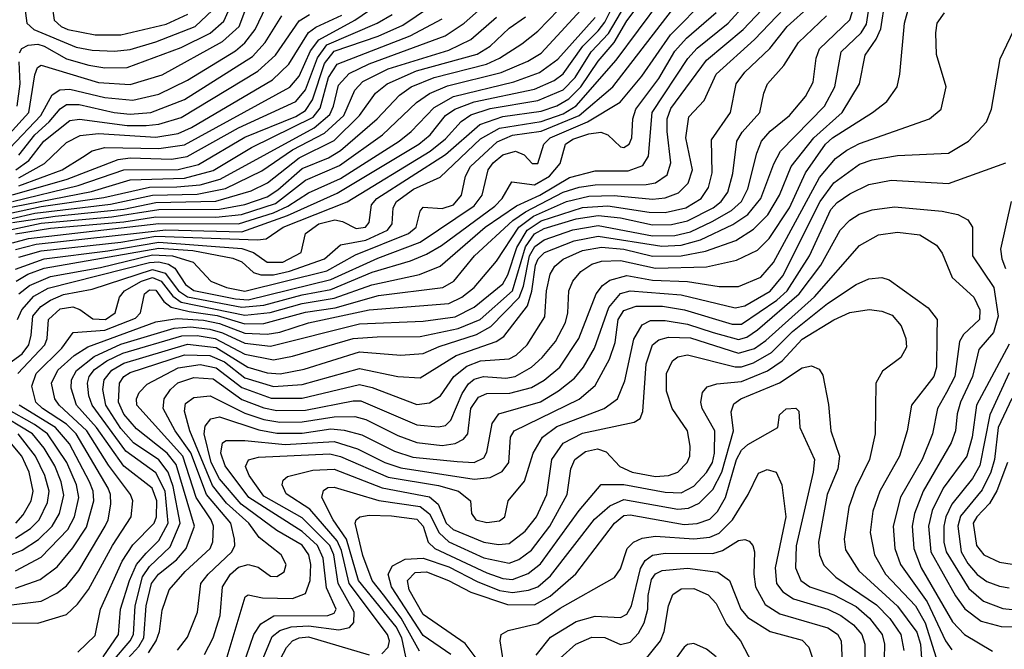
# Model space of a CAD drawing. Extents: x 997026 to 1115308, y 536381 to 619039.
# Tile 346 of 484: x 1029578 to 1032670, y 603359 to 605336. Entities that reach past the tile are written whole.
import ezdxf

# ---------------------------------------------------------------- set-up
doc = ezdxf.new("R2010")
doc.units = 0

msp = doc.modelspace()

# ---------------------------------------------------------------- linework, layer by layer
at = {"layer": '0CON20XD'}
for points in [[(1029570.6, 604395), (1029584.9, 604425), (1029622.5, 604467.5), (1029667.4, 604492.6), (1029985, 604573.8), (1030015, 604575.9), (1030045, 604568.2), (1030065.3, 604555.3), (1030098.3, 604505), (1030125, 604485.8), (1030255, 604459.2), (1030295, 604456.7), (1030555, 604519.9), (1030702.3, 604587.7), (1030835, 604637.7), (1031005, 604751.6), (1031030.3, 604785), (1031049.2, 604865), (1031065, 604886.9), (1031095, 604911.6), (1031135, 604923.7), (1031161.7, 604911.7), (1031187.1, 604885), (1031205, 604884.7), (1031223.4, 604945), (1031243.8, 604965), (1031361.1, 605015), (1031463.1, 605076.9), (1031531.2, 605158.8), (1031621.2, 605288.8), (1031849.8, 605520.2)], [(1029572.1, 604225), (1029656.6, 604315), (1029663.9, 604335), (1029668.6, 604395), (1029705, 604428.2), (1029745, 604433.9), (1029766.3, 604426.3), (1029807, 604397), (1029847.5, 604395), (1029878, 604415), (1029890.7, 604465), (1029906.5, 604485), (1029960.7, 604515), (1029995, 604526.2), (1030021.8, 604515), (1030058.2, 604468.2), (1030085, 604449.3), (1030285, 604408.2), (1030363.9, 604416.1), (1030465, 604444.4), (1030565, 604461.3), (1030683.7, 604503.7), (1030833.8, 604536.2), (1030898, 604562), (1031040, 604685), (1031138.3, 604751.7), (1031211.2, 604785), (1031305, 604840.4), (1031385, 604861.3), (1031488.4, 604861.6), (1031535, 604877.9), (1031552.7, 604907.3), (1031564.3, 605045), (1031676.1, 605213.9), (1031705, 605247), (1031802.4, 605325), (1031962.5, 605502.5)], [(1029894.3, 603305), (1029952.1, 603367.9), (1029967.8, 603395), (1029974.9, 603494.9), (1029991.5, 603565), (1030013.7, 603595), (1030069.9, 603640.1), (1030101, 603675), (1030127.1, 603745), (1030069.4, 603939.4), (1030041.2, 603975), (1029945, 604051.6), (1029905, 604097.1), (1029887.7, 604135), (1029890.8, 604195), (1029904.8, 604215), (1029925, 604228.5), (1030095, 604283.7), (1030175, 604281.5), (1030221.1, 604261.1), (1030285, 604211.4), (1030375, 604184.1), (1030465, 604190.5), (1030645, 604240.8), (1030765, 604215.5), (1030835, 604211.2), (1030948.7, 604281.3), (1031074.5, 604325.5), (1031098.6, 604341.4), (1031173, 604437), (1031186.2, 604483.8), (1031198.1, 604565), (1031206.1, 604585), (1031226, 604605), (1031318.8, 604641.2), (1031395, 604656.5), (1031594.6, 604624.6), (1031655, 604628.4), (1031715.6, 604644.4), (1031817.4, 604692.6), (1031865, 604724.3), (1031905.4, 604775), (1031946, 604884), (1031966.9, 604923.1), (1032105.2, 605065), (1032138, 605125), (1032157.8, 605235), (1032220.8, 605295), (1032237.5, 605322.5), (1032265, 605508)], [(1029982, 603348), (1030006.8, 603385), (1030016.7, 603415), (1030025, 603482), (1030046.8, 603545), (1030097.4, 603602.6), (1030176, 603675), (1030184.2, 603695.8), (1030186.9, 603745), (1030179.6, 603765), (1030131.5, 603835), (1030090.5, 603965), (1029945.7, 604125), (1029944.8, 604145), (1029952.5, 604165), (1029978.1, 604191.9), (1030075, 604242.7), (1030145, 604252.8), (1030195, 604243.1), (1030275, 604180.6), (1030367.3, 604147.3), (1030465, 604147.6), (1030645, 604189.9), (1030685, 604181.4), (1030825, 604127.9), (1030865, 604132.6), (1030899.1, 604155), (1030941.6, 604215), (1030981.8, 604248.2), (1031025, 604264.4), (1031115, 604270.9), (1031137.1, 604282.9), (1031171.6, 604315), (1031226.8, 604403.2), (1031232.3, 604485), (1031243.4, 604536.6), (1031258.3, 604561.7), (1031285, 604584.5), (1031345, 604610.9), (1031405, 604621.3), (1031475.5, 604615), (1031565, 604593), (1031655.6, 604594.4), (1031731.2, 604608.8), (1031826.9, 604643.1), (1031882.1, 604677.9), (1031926.9, 604723.1), (1031963.8, 604785), (1032000.9, 604875), (1032071.5, 604965), (1032161, 605045), (1032215.7, 605135), (1032232.9, 605225), (1032267.6, 605275), (1032282, 605308), (1032309.4, 605485)], [(1029416.8, 603443.2), (1029635, 603440.8), (1029725, 603467.6), (1029759.6, 603500.4), (1029794, 603546), (1029869.3, 603685), (1029927.4, 603775), (1029932.6, 603825), (1029926.1, 603845), (1029856.5, 603936.5), (1029788.1, 604045), (1029701.7, 604125), (1029687.8, 604145), (1029677.3, 604195), (1029697.6, 604235), (1029748.6, 604281.4), (1029791.5, 604308.5), (1030005, 604387.7), (1030072.3, 604397.7), (1030155, 604392.3), (1030205, 604382.3), (1030285, 604351.2), (1030355, 604348.2), (1030395, 604355.1), (1030485, 604384.5), (1030674.9, 604424.9), (1030925, 604444.4), (1030966.7, 604465), (1031004.9, 604495.1), (1031075, 604577.8), (1031145.6, 604684.4), (1031191.2, 604718.8), (1031295, 604765.1), (1031365, 604781.8), (1031445, 604784), (1031565, 604772.4), (1031605, 604776.5), (1031647.2, 604792.8), (1031677.4, 604822.6), (1031690.5, 604865), (1031669.5, 604965), (1031679.2, 605030.8), (1031727.1, 605082.9), (1031765, 605165.2), (1031885.6, 605274.4), (1032047.5, 605445)], [(1029535.7, 603495.7), (1029645, 603510.3), (1029694.9, 603535.1), (1029725, 603558), (1029763.4, 603606.6), (1029846.1, 603745), (1029855.5, 603765), (1029864.2, 603815), (1029863.4, 603845), (1029855.1, 603865), (1029755.3, 604035), (1029725, 604065.9), (1029649.5, 604115), (1029628.9, 604135), (1029615.5, 604185), (1029629.1, 604225), (1029710.6, 604305), (1029746.2, 604353.8), (1029845, 604360.9), (1029941.7, 604398.3), (1029957.4, 604415), (1029970, 604475), (1029985, 604487.8), (1030005, 604486.2), (1030030.7, 604450.7), (1030053.3, 604433.3), (1030110.3, 604419.7), (1030197.6, 604407.6), (1030285, 604381), (1030345, 604382.5), (1030475, 604417.3), (1030568.3, 604431.7), (1030705, 604470.1), (1030906.5, 604495), (1030941.3, 604515), (1031005.9, 604595), (1031126.9, 604705), (1031166.8, 604733.2), (1031285, 604794.4), (1031335, 604810.6), (1031385, 604817.9), (1031545, 604818.7), (1031575, 604823.8), (1031611.5, 604848.5), (1031623, 604887), (1031610.7, 604985), (1031611.2, 605025), (1031622.8, 605057.2), (1031735, 605208.9), (1031849.4, 605305), (1031988.2, 605451.8)], [(1029565, 604614.3), (1029629.3, 604630.7), (1029944.2, 604665.8), (1030036.4, 604676.4), (1030275, 604669.7), (1030419, 604721), (1030575, 604791.2), (1030831.5, 604945), (1030866.4, 604975), (1030915.5, 605035), (1030944.3, 605055), (1031005, 605078.5), (1031195, 605118.2), (1031256.5, 605145), (1031285, 605166.3), (1031346.6, 605253.4), (1031395, 605301), (1031415, 605328.5), (1031485, 605467.9)], [(1029565, 604552.4), (1029654.4, 604585.6), (1029855, 604610.3), (1030015, 604637.9), (1030275, 604617.6), (1030312.5, 604605), (1030355, 604574.7), (1030404.4, 604574.4), (1030461.8, 604605), (1030475.2, 604665), (1030516.8, 604695), (1030567.1, 604707.1), (1030592, 604702), (1030635, 604680.2), (1030663.8, 604685), (1030675, 604699.2), (1030683, 604755), (1030699, 604775), (1030915, 604912.7), (1031022.7, 605007.3), (1031095, 605032.5), (1031215, 605049.1), (1031265, 605065.8), (1031302.5, 605087.5), (1031340.1, 605125), (1031395, 605206.1), (1031444.9, 605265.1), (1031485, 605332.5), (1031546.4, 605415)], [(1029575, 604590.7), (1029645, 604610), (1029895, 604637.7), (1030005, 604656), (1030325, 604644.4), (1030352.3, 604647.7), (1030405.2, 604685), (1030606.2, 604763.8), (1030866.4, 604923.6), (1030915, 604961.7), (1030964, 605016), (1030995, 605037.2), (1031055, 605057.3), (1031205, 605082.6), (1031285, 605116.2), (1031322.6, 605155), (1031373, 605235), (1031426.6, 605293.4), (1031505, 605426.8)], [(1029577.4, 605232.6), (1029584.5, 605245.5), (1029604.1, 605255.9), (1029635, 605258.9), (1029655, 605253.4), (1029725, 605213.5), (1029795, 605193), (1029845, 605184.6), (1029915, 605186.5), (1030085, 605248.5), (1030176, 605294), (1030218.5, 605331.5), (1030262.1, 605427.9)], [(1029866.9, 604716.9), (1030015, 604740.3), (1030205, 604741.3), (1030284.4, 604755.6), (1030355, 604780.3), (1030388.3, 604801.7), (1030465, 604869.2), (1030547.7, 604902.3), (1030584.8, 604925.2), (1030700, 605025), (1030770.9, 605099.1), (1030807, 605125), (1030879.1, 605155), (1031043.7, 605196.3), (1031085, 605215.4), (1031155, 605260.6), (1031205, 605300.6), (1031334.7, 605435.3)], [(1029465, 604710.3), (1029645, 604749.4), (1029842.4, 604777.6), (1029985, 604810), (1030071.3, 604811.3), (1030145, 604817.8), (1030207.4, 604835), (1030503.1, 604996.9), (1030551.5, 605038.5), (1030563.8, 605065), (1030579.1, 605130.9), (1030612.6, 605167.4), (1030675, 605197.8), (1030914, 605286), (1030973.9, 605325), (1031045, 605388.2)], [(1029545, 604977.1), (1029606.8, 605045), (1029625, 605163.3), (1029633.9, 605186.1), (1029645, 605193.8), (1029825, 605138.5), (1029925, 605133), (1030025, 605163.3), (1030215, 605267.5), (1030267.3, 605315), (1030297, 605395)], [(1029565, 604663.2), (1029675, 604681.7), (1029905, 604701.1), (1030005, 604717.5), (1030194.2, 604715.8), (1030274.4, 604724.4), (1030380.7, 604759.3), (1030475, 604832.2), (1030582.2, 604877.8), (1030716.8, 604975), (1030823.8, 605076.2), (1030865.1, 605104.9), (1030921, 605129), (1031089.4, 605170.6), (1031173.7, 605206.3), (1031215, 605230.8), (1031365, 605393.2)], [(1029566.9, 604515), (1029603.1, 604536.9), (1029655, 604556), (1030015, 604619.1), (1030121.4, 604611.4), (1030247.2, 604587.2), (1030275, 604575.5), (1030312, 604542), (1030335.3, 604535.3), (1030375, 604535.2), (1030425, 604546.2), (1030534.7, 604585), (1030585, 604629.5), (1030665, 604643.9), (1030733, 604675), (1030747.8, 604695), (1030750.4, 604745), (1030760.7, 604765), (1030815, 604804.4), (1030898.4, 604841.6), (1031025, 604962.1), (1031084.4, 604995.6), (1031215, 605016.8), (1031285, 605040.4), (1031325, 605065.3), (1031450.7, 605209.3), (1031591, 605398.9)], [(1029575, 604814.5), (1029711.2, 604865), (1029775.1, 604904.9), (1029805.3, 604924.7), (1029844.7, 604935.3), (1030015, 604931.6), (1030095, 604943.1), (1030425.8, 605124.2), (1030455, 605159.4), (1030491.1, 605238.9), (1030516.9, 605273.1), (1030630.7, 605335), (1030719.3, 605395)], [(1029590.5, 605395), (1029599.8, 605325), (1029622.5, 605305), (1029755, 605250), (1029805, 605240.1), (1029875, 605237.2), (1029925, 605242.6), (1030005, 605266.5), (1030129.1, 605315), (1030183.4, 605366.6)], [(1029678.6, 605385), (1029685.9, 605335), (1029707.6, 605315), (1029729.2, 605305), (1029815, 605289.1), (1029895, 605288.7), (1030037.5, 605322.5), (1030106.2, 605353.8)], [(1029760.5, 603349.5), (1029815, 603401.5), (1029831.5, 603485), (1029899.9, 603635), (1029933.2, 603686.8), (1030000.6, 603755), (1030006.9, 603775), (1030008.1, 603825), (1029994.2, 603865), (1029905, 603934.3), (1029819.1, 604055), (1029756.4, 604125), (1029739, 604179), (1029740.5, 604205), (1029755.7, 604234.3), (1029811.2, 604278.8), (1029895, 604317.2), (1030062.4, 604367.6), (1030115, 604371.2), (1030175, 604364.6), (1030215, 604353), (1030285, 604320.3), (1030365, 604310.8), (1030645, 604380.9), (1030845, 604389.1), (1030945, 604403.2), (1031005, 604433.2), (1031095, 604506.7), (1031110.9, 604535), (1031139.1, 604620.9), (1031171.1, 604675), (1031215, 604704.2), (1031345, 604746.3), (1031425, 604751.1), (1031555, 604732), (1031605, 604731.1), (1031670, 604745), (1031718.4, 604775), (1031740.7, 604809.3), (1031752.9, 604855), (1031750.6, 604959.4), (1031810, 605045), (1031827.4, 605135), (1031855, 605171.9), (1031933.7, 605246.3), (1031987.7, 605315), (1032060.3, 605379.7)], [(1029869.2, 603320.8), (1029924.5, 603385), (1029934.7, 603405), (1029940.2, 603495), (1029963.8, 603586.2), (1029985, 603618.2), (1030049.9, 603680.1), (1030081.4, 603755), (1030059.5, 603869.5), (1030044.5, 603915), (1030015, 603953.9), (1029935, 604007.6), (1029895, 604052.3), (1029848.6, 604125), (1029838.9, 604175), (1029843.3, 604205), (1029866.9, 604235), (1029905, 604257.9), (1030105, 604317), (1030195, 604306.4), (1030294.4, 604244.4), (1030355, 604226.7), (1030395.9, 604224.1), (1030471.2, 604238.8), (1030645, 604292.9), (1030775, 604282.5), (1030845, 604287.8), (1030895, 604310), (1031012.3, 604347.7), (1031057.1, 604372.9), (1031146.6, 604463.4), (1031160.4, 604499.6), (1031179.2, 604595), (1031196.1, 604623.9), (1031225, 604644.9), (1031315, 604676.3), (1031395, 604690.2), (1031565, 604657.6), (1031635, 604658.6), (1031685, 604669.8), (1031752.2, 604702.2), (1031813.1, 604736.9), (1031845, 604765.2), (1031864.3, 604805), (1031892.5, 604917.5), (1031907.6, 604955), (1031935, 604985.6), (1031995.7, 605035), (1032045.2, 605095), (1032069.6, 605140.4), (1032078.7, 605215), (1032089.8, 605245), (1032184.6, 605335.4), (1032204, 605395)], [(1029505, 604229.4), (1029585, 604286.4), (1029606.9, 604315), (1029613.3, 604345), (1029619.3, 604405), (1029643.7, 604435), (1029674.4, 604455), (1029715, 604472.8), (1029805, 604489.6), (1029995, 604552.1), (1030035, 604539.6), (1030076.5, 604485), (1030105, 604465.7), (1030275, 604433.1), (1030345, 604439.7), (1030465, 604472.3), (1030555, 604489), (1030685, 604543.3), (1030805, 604578.5), (1030855, 604599.3), (1030902.5, 604627.5), (1031069.7, 604750.3), (1031092.8, 604775), (1031123.4, 604826.6), (1031195, 604817.3), (1031241.8, 604845), (1031275.2, 604885), (1031291.7, 604945), (1031315, 604960.8), (1031365, 604977.8), (1031402.9, 604982.9), (1031425, 604974.8), (1031465, 604936.9), (1031475, 604934.7), (1031491.6, 604945), (1031500.5, 604965), (1031503.3, 605025), (1031513.1, 605055), (1031585, 605151.5), (1031635, 605237), (1031671.9, 605278.1), (1031765, 605359.3)], [(1029547, 604933), (1029644, 605035), (1029680.1, 605099.9), (1029704, 605116), (1029735, 605118.4), (1029845, 605091.8), (1029933.4, 605083.4), (1030015, 605102.2), (1030105, 605146), (1030255, 605238.9), (1030285, 605263.2), (1030317.6, 605305), (1030352, 605378)], [(1029555, 604765.7), (1029761.4, 604815), (1029905, 604864.9), (1030075, 604866.2), (1030139, 604881), (1030285, 604967.1), (1030445, 605032.6), (1030475, 605051.1), (1030497.6, 605085), (1030535, 605199), (1030565, 605237.4), (1030703.2, 605285), (1030781, 605319), (1030864.9, 605375.1)], [(1029555, 604786), (1029726.9, 604835), (1029887.3, 604897.3), (1029925, 604902.1), (1030055, 604898.2), (1030103.7, 604906.3), (1030265, 604996.7), (1030445, 605078.9), (1030475, 605116.3), (1030513.2, 605216.8), (1030542.8, 605257.2), (1030700.7, 605325), (1030747.7, 605352.3)], [(1029566.1, 604865), (1029606.2, 604893.8), (1029653.4, 604955), (1029735, 605020.1), (1029765.9, 605024.1), (1029915, 605003.5), (1029975, 605003.8), (1030015, 605008.2), (1030085, 605029.3), (1030325.9, 605174.1), (1030381.6, 605225), (1030455, 605332.9), (1030487.8, 605352.2)], [(1029574.6, 604475), (1029608.2, 604501.8), (1029675, 604529.2), (1029831.7, 604558.3), (1029995, 604597.5), (1030057.9, 604595), (1030122.8, 604575), (1030178.5, 604515), (1030227.5, 604495), (1030285, 604483.9), (1030542.1, 604547.9), (1030632.3, 604597.7), (1030799.1, 604665), (1030822.4, 604685), (1030835.3, 604734.7), (1030845, 604747.1), (1030905, 604743.6), (1030940.2, 604755), (1030965.8, 604785), (1030977.7, 604845), (1030993.6, 604875), (1031077, 604953), (1031125, 604973.3), (1031215, 604986), (1031334.6, 605035), (1031440.3, 605125), (1031625, 605364.1)], [(1029575, 604839.9), (1029655.7, 604885), (1029725, 604951), (1029767.6, 604972.4), (1029825, 604978.9), (1030005, 604967.2), (1030075, 604978.8), (1030117.7, 604997.7), (1030372.2, 605147.8), (1030423.2, 605196.8), (1030485, 605295.8), (1030507.6, 605312.4), (1030589.6, 605350.4)], [(1029575, 604911.2), (1029625.3, 604975), (1029670.6, 605015), (1029705, 605056.3), (1029725, 605069.4), (1029765, 605069.6), (1029874.5, 605045), (1029925, 605039), (1029989.4, 605045), (1030095, 605085.4), (1030309, 605221), (1030348.9, 605265), (1030401.4, 605348.6)], [(1029839.6, 603335), (1029887.7, 603405), (1029894.3, 603485), (1029922.3, 603575), (1029944.8, 603625.2), (1029975, 603661.1), (1030015, 603700.7), (1030043.9, 603755), (1030034.6, 603855), (1030005, 603913), (1029910.7, 603980.7), (1029804.9, 604125), (1029794.4, 604155), (1029790.3, 604195), (1029796.4, 604215), (1029812.9, 604237.1), (1029851.7, 604265), (1029901.6, 604288.4), (1030086.7, 604343.3), (1030135, 604344.3), (1030191.8, 604335), (1030285, 604285.8), (1030375, 604268.1), (1030435, 604278.9), (1030625.1, 604334.9), (1030700.6, 604340.6), (1030835, 604341.5), (1030955, 604366.4), (1031023.4, 604395), (1031125, 604484.6), (1031166.8, 604623.2), (1031195, 604663.2), (1031225, 604680.3), (1031325, 604711.2), (1031395, 604720.8), (1031465, 604713.6), (1031565, 604691.6), (1031625, 604693), (1031675, 604704.7), (1031755.9, 604745), (1031781.3, 604765), (1031801.6, 604795), (1031817.2, 604852.8), (1031829.6, 604955), (1031847, 604983), (1031902.3, 605045), (1031915.3, 605105), (1031926.1, 605135), (1031977.9, 605192.1), (1032024, 605265), (1032111.3, 605348.7)], [(1030073.7, 603356.3), (1030105, 603396.9), (1030136.4, 603475), (1030146.4, 603565), (1030169.2, 603595), (1030243.7, 603665), (1030253.4, 603685), (1030252.8, 603705), (1030241.2, 603755), (1030164.9, 603844.9), (1030115.7, 603975.7), (1030066.5, 604045), (1030028, 604115), (1030031.2, 604145), (1030051.9, 604175), (1030074.7, 604195.3), (1030125, 604212.4), (1030185, 604208), (1030275, 604143.4), (1030345, 604116.7), (1030385, 604108.3), (1030475, 604109.5), (1030625, 604139), (1030648.8, 604138.8), (1030825, 604063.3), (1030893.1, 604056.9), (1030915, 604061.8), (1030931.4, 604078.6), (1030967.7, 604162.2), (1030987.2, 604192.8), (1031005, 604206.9), (1031034.4, 604215.6), (1031105, 604210), (1031133.8, 604215), (1031185, 604244.5), (1031219, 604275), (1031260, 604325), (1031291.8, 604385), (1031299.5, 604415), (1031302.8, 604485), (1031314.8, 604515), (1031339.7, 604545), (1031375, 604568.4), (1031405, 604577.6), (1031465, 604579.6), (1031575, 604555.5), (1031735, 604560.4), (1031829.1, 604580.9), (1031895, 604612.8), (1031931.4, 604648.6), (1031995.4, 604745), (1032045.4, 604855), (1032109, 604945), (1032130, 604965), (1032256.4, 605045), (1032301.1, 605078.9), (1032333.3, 605125), (1032342.4, 605165), (1032356.9, 605325), (1032371.7, 605378.3)], [(1030157.9, 603342.1), (1030184.9, 603395.1), (1030207.1, 603465), (1030214.5, 603555), (1030240.2, 603595), (1030265, 603616.2), (1030295.2, 603625.2), (1030326.5, 603616.5), (1030365, 603588.7), (1030385, 603586.9), (1030408.1, 603601.9), (1030414.5, 603625), (1030398.8, 603655), (1030330, 603710), (1030296.9, 603755), (1030227.2, 603817.2), (1030183.4, 603873.4), (1030112.2, 604045), (1030095, 604106.2), (1030099, 604131), (1030125, 604150), (1030175.6, 604154.4), (1030285, 604100.4), (1030345, 604080.6), (1030395, 604072.3), (1030465, 604072.6), (1030565, 604088.8), (1030630.1, 604089.9), (1030665, 604080.7), (1030765, 604030.3), (1030825, 604007.7), (1030905, 603998.6), (1030945.1, 604004.9), (1030971.2, 604018.8), (1030985.6, 604035), (1030995.1, 604115), (1031019, 604151), (1031045, 604162.3), (1031117, 604163), (1031185, 604180.8), (1031225, 604203.5), (1031274, 604245), (1031333.5, 604335), (1031388, 604475), (1031408.3, 604501.7), (1031431.4, 604518.6), (1031485, 604533.2), (1031565, 604518), (1031675, 604513.5), (1031775, 604498.3), (1031835, 604497.9), (1031905, 604527.5), (1031945, 604573.2), (1032089.9, 604840.1), (1032140.1, 604899.9), (1032175, 604926.9), (1032215, 604947.2), (1032435.2, 605024.8), (1032471.9, 605055), (1032487.5, 605125), (1032457.2, 605227.2), (1032454.8, 605295), (1032459.7, 605325), (1032481.7, 605358.3)], [(1029475, 604733), (1029802.9, 604797.1), (1029925, 604832.9), (1030095, 604838.9), (1030185, 604862.8), (1030305.4, 604934.6), (1030499.9, 605030.1), (1030521.8, 605058.2), (1030547.6, 605155), (1030575, 605196.7), (1030804, 605286), (1030905, 605339)], [(1029479.5, 604695), (1029625, 604728.2), (1029863.1, 604756.9), (1029994.5, 604785.5), (1030135, 604788.4), (1030224.3, 604805.7), (1030338.4, 604861.6), (1030435, 604927.5), (1030535, 604979.4), (1030595.6, 605035), (1030630.5, 605115), (1030655, 605142), (1030735, 605182), (1030925, 605240.1), (1030995, 605274.2), (1031075.6, 605344.4)], [(1029555, 604699.1), (1029689.4, 604719.4), (1029905, 604741.4), (1030005, 604762.5), (1030193.4, 604766.6), (1030305, 604799.1), (1030355.9, 604824.1), (1030455, 604902.1), (1030565, 604956.3), (1030645.4, 605035), (1030694.9, 605105.1), (1030732, 605135), (1030824.4, 605175.6), (1031015, 605228.5), (1031055, 605253.5), (1031115, 605309.6), (1031166.2, 605345)], [(1029555, 604634.9), (1029605, 604649.2), (1030015, 604696.2), (1030265, 604695.2), (1030375, 604729.6), (1030419.8, 604750.2), (1030485, 604792.9), (1030585, 604837.1), (1030769.2, 604955), (1030806.7, 604985), (1030879.1, 605060.9), (1030940, 605095), (1031129.2, 605140.8), (1031210, 605170), (1031268.2, 605211.8), (1031385, 605343.4)], [(1030226.5, 603325), (1030286.4, 603523.6), (1030295, 603529.4), (1030340.2, 603519.8), (1030435, 603518.5), (1030475, 603533.6), (1030489.9, 603575), (1030491.6, 603625), (1030486, 603655), (1030465, 603685.9), (1030385, 603731.6), (1030273.1, 603815), (1030205, 603893.8), (1030179.4, 603945), (1030156.6, 604035), (1030160.3, 604059.7), (1030177.6, 604082.4), (1030205, 604088.3), (1030328.4, 604048.4), (1030385, 604037.9), (1030465, 604037.7), (1030555, 604050.8), (1030597.2, 604047.2), (1030652.2, 604032.2), (1030755, 603981.4), (1030812.3, 603962.3), (1030951.6, 603948.4), (1031005, 603945.2), (1031035, 603959.7), (1031045, 603977.5), (1031061.8, 604068.2), (1031082.1, 604097.9), (1031213.7, 604136.3), (1031270, 604170), (1031320.1, 604209.9), (1031348.4, 604245), (1031383.2, 604305), (1031427.6, 604432.4), (1031465, 604476.1), (1031495, 604484.6), (1031655, 604471.8), (1031825, 604430.8), (1031855, 604437.9), (1031935, 604483.2), (1031975, 604531.9), (1032092.2, 604765), (1032135, 604824.1), (1032215, 604882.4), (1032255, 604895.8), (1032335, 604909.7), (1032495, 604917), (1032557.5, 604955), (1032614.2, 605015), (1032629.5, 605055), (1032657, 605213), (1032710, 605325)], [(1029569.5, 605065), (1029579.5, 605135), (1029576.1, 605203.9)], [(1030279, 603305), (1030312.6, 603405), (1030335, 603439), (1030376, 603464), (1030545, 603464.4), (1030565, 603471.7), (1030571.7, 603485), (1030541.8, 603551.8), (1030531, 603645), (1030512.7, 603685), (1030465, 603729), (1030296.9, 603835), (1030222.6, 603935), (1030209.8, 603975), (1030215, 604006.9), (1030225.9, 604014.1), (1030285.2, 604014.8), (1030411.8, 604001.8), (1030565, 604011.4), (1030638.6, 603988.6), (1030725, 603945.1), (1030775, 603928.4), (1031005, 603893.5), (1031055, 603898.5), (1031092.7, 603917.3), (1031114.4, 603945), (1031119.4, 604025), (1031130.3, 604045), (1031335.3, 604144.7), (1031385, 604187.5), (1031430.4, 604269.6), (1031447.4, 604322.6), (1031457.3, 604395), (1031475, 604422.6), (1031513.8, 604436.2), (1031596.4, 604436.4), (1031665.4, 604425.4), (1031815, 604379.8), (1031845, 604379.4), (1031955.7, 604455), (1031987.8, 604485), (1032057.8, 604595), (1032125, 604740), (1032145, 604762.3), (1032185, 604789.8), (1032245, 604818.1), (1032315, 604832.5), (1032495, 604821.8), (1032675, 604886.9)], [(1032691.9, 604765), (1032658.4, 604615), (1032662.1, 604585), (1032674.2, 604555)], [(1030326.8, 603293.2), (1030370.9, 603399.1), (1030395, 603417.9), (1030430.7, 603429.3), (1030485, 603432.5), (1030580.2, 603419.8), (1030613.1, 603426.9), (1030626.7, 603443.3), (1030628.2, 603475), (1030578.4, 603565), (1030564.3, 603655), (1030551.5, 603685), (1030465, 603771.4), (1030345, 603840), (1030298.1, 603905), (1030287.1, 603932.9), (1030296.5, 603953.5), (1030328.2, 603961.8), (1030552.1, 603972.1), (1030585, 603964), (1030735, 603899.7), (1030892.8, 603872.8), (1030955.4, 603855), (1030993.8, 603825), (1030996.5, 603785), (1031010, 603765), (1031045, 603756.5), (1031085, 603762), (1031101.9, 603775), (1031111.9, 603825), (1031162.9, 603887.1), (1031190.3, 603975), (1031219.8, 604025), (1031265, 604058.1), (1031413.8, 604115), (1031454.8, 604145.2), (1031478.2, 604201.8), (1031507, 604333), (1031532.6, 604377.4), (1031559.1, 604390.9), (1031605, 604391.6), (1031675, 604380.2), (1031756, 604354), (1031835, 604332.2), (1031861.2, 604338.8), (1031895, 604361.6), (1032025.6, 604475), (1032094.3, 604565), (1032154.3, 604675), (1032185, 604706.5), (1032213.8, 604725), (1032255, 604739.2), (1032325, 604748.1), (1032474.8, 604734.8), (1032524, 604724), (1032555, 604707.7), (1032570.6, 604685), (1032570.4, 604595), (1032637.1, 604495), (1032650.9, 604405), (1032635.9, 604354.1), (1032589.6, 604300.4), (1032570.4, 604215), (1032532.6, 604135), (1032522.1, 604097.9), (1032516.4, 604045), (1032503.3, 604006.7), (1032415.4, 603855), (1032388.3, 603785), (1032380.9, 603745), (1032385.4, 603675), (1032409, 603615), (1032506.9, 603445), (1032545, 603404.8), (1032632.7, 603352.7)], [(1028210.5, 603345), (1028220.5, 603379.5), (1028236.2, 603405), (1028308, 603462), (1028365, 603518.8), (1028635.5, 603654.5), (1028720.5, 603725), (1028789, 603781), (1029017.5, 603882.5), (1029070.2, 603915), (1029100.5, 603945), (1029105.8, 603965), (1029080.5, 604045), (1029091.9, 604195), (1029151.1, 604305), (1029178.3, 604391.7), (1029196.8, 604415), (1029337.7, 604502.3), (1029480.6, 604639.4), (1029528, 604672), (1029645, 604696.7), (1029866.9, 604716.9)], [(1030715, 603344.8), (1030735.2, 603365), (1030739, 603385), (1030733.4, 603405), (1030612.1, 603565), (1030588.6, 603668.6), (1030575, 603699.3), (1030489.1, 603799.1), (1030415, 603847.1), (1030401.6, 603875), (1030405, 603890), (1030418.4, 603901.6), (1030498.7, 603921.3), (1030565, 603924.9), (1030715.7, 603865.7), (1030865, 603837.2), (1030892.3, 603815), (1030916.9, 603755), (1030939.1, 603735), (1031035, 603695.4), (1031081.8, 603688.2), (1031115, 603691.2), (1031165, 603729.2), (1031201.2, 603775), (1031233.3, 603845), (1031248.9, 603955), (1031284.3, 604005.7), (1031345, 604037.7), (1031507.6, 604072.4), (1031526.2, 604083.8), (1031534.3, 604105.7), (1031545.7, 604255), (1031564.7, 604315.3), (1031585, 604330.5), (1031615, 604338.9), (1031685, 604337), (1031835, 604288.3), (1031885, 604303.5), (1031921.4, 604328.6), (1032074, 604466), (1032215, 604627.5), (1032275, 604660.3), (1032335, 604669.2), (1032405, 604660.4), (1032457.6, 604627.6), (1032475, 604602.9), (1032506.2, 604526.2), (1032574.7, 604465), (1032593.3, 604425), (1032591.7, 604395), (1032542.3, 604347.7), (1032528.8, 604325), (1032514.2, 604215.8), (1032489, 604165), (1032460.6, 604115), (1032444.4, 604035), (1032412.2, 603955), (1032344, 603836), (1032320.8, 603745), (1032325.8, 603675), (1032344.5, 603625), (1032428, 603508), (1032485, 603385.7), (1032505, 603357.1)], [(1030794.8, 603315), (1030777.8, 603395), (1030759.6, 603429.6), (1030641.8, 603575), (1030604.5, 603704.5), (1030562.5, 603765), (1030527, 603835), (1030532.3, 603857.7), (1030545, 603866.4), (1030565, 603868.4), (1030705.6, 603825.6), (1030835, 603806.9), (1030864.3, 603784.3), (1030895, 603724.2), (1030925, 603696.3), (1031035, 603645.6), (1031115, 603628.9), (1031145, 603640.5), (1031185, 603669.5), (1031242.9, 603745), (1031297.3, 603845), (1031308.3, 603925), (1031321.7, 603955), (1031355, 603980.2), (1031392, 603988), (1031419.2, 603979.2), (1031462.7, 603932.7), (1031501.2, 603915), (1031575, 603900.9), (1031615.4, 603904.6), (1031644.9, 603915.1), (1031673.8, 603945), (1031681.9, 603965), (1031683.8, 603996.2), (1031674.8, 604045), (1031626.6, 604115), (1031609.6, 604169.6), (1031608.9, 604225), (1031628.2, 604265), (1031645, 604277.5), (1031675, 604283.3), (1031825, 604245.8), (1031845, 604245.8), (1031881.9, 604258.1), (1031939.4, 604290.6), (1032005, 604357.1), (1032115, 604445.1), (1032205, 604504.7), (1032245, 604522), (1032285, 604526.2), (1032308.7, 604518.7), (1032431.1, 604431.1), (1032459.2, 604395), (1032458.1, 604345), (1032457, 604245), (1032448.8, 604215), (1032378.6, 604125), (1032364.8, 604045), (1032340.8, 603965), (1032279.6, 603855), (1032257.6, 603792.4), (1032248.4, 603725), (1032262.4, 603655), (1032296.6, 603595), (1032390.9, 603495), (1032422, 603442), (1032461.3, 603315)], [(1030833.1, 603353.1), (1030776.2, 603456.2), (1030719.9, 603529.9), (1030684.9, 603575), (1030655, 603652.9), (1030631.3, 603755), (1030634.3, 603765.7), (1030646.5, 603775), (1030675, 603779.9), (1030745, 603777.9), (1030825, 603767.7), (1030845, 603745.8), (1030860.8, 603695), (1030881.5, 603675), (1031045, 603598.9), (1031095, 603581.1), (1031125, 603578.2), (1031175, 603596.9), (1031213.3, 603626.7), (1031334.9, 603795.1), (1031403.7, 603876.3), (1031475, 603876.5), (1031605, 603852.4), (1031655, 603850.1), (1031695, 603870.6), (1031735, 603914.3), (1031753.1, 603945), (1031760, 603975), (1031761, 604045), (1031721.6, 604115), (1031717.1, 604135), (1031722.7, 604165), (1031737.1, 604182.9), (1031767.4, 604192.6), (1031845, 604200), (1031926.6, 604233.4), (1031972.9, 604265), (1032035, 604332.4), (1032135, 604393.2), (1032185, 604416.3), (1032245.6, 604425.6), (1032285, 604420.3), (1032317.7, 604407.7), (1032346.2, 604375), (1032361.1, 604335), (1032362.6, 604307.4), (1032345.3, 604274.7), (1032287.3, 604232.7), (1032266.2, 604195), (1032264.7, 604035), (1032246.2, 603955), (1032202.3, 603865), (1032181.6, 603805), (1032166.9, 603705), (1032171, 603671), (1032213.5, 603605), (1032335, 603493.9), (1032395, 603412.2), (1032406.4, 603375), (1032410.9, 603315)], [(1032685, 604316.8), (1032582.7, 604125), (1032569.2, 604025), (1032552.3, 603965), (1032478.2, 603865), (1032443.6, 603795), (1032432, 603745), (1032438.8, 603665), (1032516.6, 603526.6), (1032546.1, 603486.1), (1032597.1, 603447.1), (1032660.2, 603430.2), (1032695, 603429.3)], [(1030931.8, 603341.8), (1030845, 603401.7), (1030745.4, 603555), (1030734.5, 603595), (1030748.9, 603621.1), (1030788.4, 603641.6), (1030845, 603644.7), (1030925, 603617.2), (1031015, 603571.3), (1031085, 603543.8), (1031125, 603536.6), (1031175.9, 603544.1), (1031205.1, 603554.9), (1031245, 603589.3), (1031382.9, 603767.1), (1031431.1, 603808.9), (1031475, 603828.8), (1031645, 603798.9), (1031678.4, 603801.6), (1031712.1, 603817.9), (1031755, 603860.4), (1031782.9, 603915), (1031819.1, 604045), (1031812.2, 604105), (1031820.6, 604129.4), (1031842.7, 604145), (1031964.2, 604195.8), (1032035, 604242.8), (1032065, 604248.9), (1032088.7, 604238.7), (1032099.8, 604219.8), (1032117.7, 604127.7), (1032125.3, 604045), (1032152.9, 603965), (1032147.7, 603925), (1032113.8, 603845), (1032086.7, 603695), (1032089.4, 603655), (1032103.3, 603623.3), (1032140.5, 603585), (1032268.2, 603498.2), (1032310.3, 603455), (1032345.4, 603405), (1032354.3, 603355)], [(1032685, 604226.6), (1032624.4, 604095.6), (1032593.6, 603936.4), (1032569.9, 603895), (1032505.6, 603814.4), (1032486, 603775), (1032479.7, 603745), (1032480.4, 603695), (1032487.4, 603665), (1032559.1, 603549.1), (1032605, 603510.2), (1032665, 603487), (1032695, 603484)], [(1032693.3, 604146.7), (1032651.2, 604055), (1032638.8, 603955), (1032627.8, 603915), (1032600, 603860), (1032532.9, 603777.1), (1032523.6, 603745), (1032534.4, 603665), (1032555, 603628.3), (1032585, 603593.8), (1032615, 603572), (1032655, 603556.6), (1032685, 603551.2)], [(1029565, 603605.4), (1029645, 603648.5), (1029728.6, 603735), (1029750.3, 603775), (1029764, 603835), (1029756.2, 603875), (1029725.7, 603945), (1029665.3, 604035), (1029624.7, 604064.7), (1029534.9, 604115)], [(1029565, 603551.1), (1029641.7, 603578.3), (1029695, 603617.4), (1029745, 603677.4), (1029787.7, 603742.3), (1029811.1, 603825), (1029808.7, 603855), (1029797.1, 603885), (1029734, 604004), (1029690.1, 604055), (1029576.3, 604125)], [(1031023.9, 603313.9), (1030976.5, 603376.5), (1030845, 603467.8), (1030801, 603545), (1030796.2, 603575), (1030820.3, 603599.7), (1030855, 603601.9), (1030924.7, 603575), (1030995, 603538.4), (1031109.5, 603499.5), (1031195, 603498.1), (1031244.1, 603525.9), (1031324.4, 603595.6), (1031445.5, 603755), (1031475, 603778.5), (1031495, 603781), (1031665, 603750.2), (1031705.9, 603754.1), (1031745, 603767.5), (1031768.9, 603791.1), (1031794.7, 603835.3), (1031829.1, 603955), (1031845, 603984.4), (1031865, 604001.6), (1031958.8, 604055), (1031963.8, 604095), (1031985, 604114), (1032015, 604115.6), (1032025, 604106.2), (1032028.1, 604055), (1032073.7, 603955), (1032070.2, 603915), (1032016.8, 603683.2), (1032014.2, 603615), (1032031, 603575), (1032059.2, 603555), (1032135, 603529.3), (1032205, 603493.2), (1032246.9, 603456.9), (1032286.1, 603405), (1032294.2, 603375), (1032292.1, 603282.1)], [(1029505, 603637.6), (1029585, 603669.6), (1029636.4, 603703.6), (1029679.9, 603745), (1029702.3, 603785), (1029716.9, 603843.1), (1029708.4, 603885), (1029687.7, 603935), (1029655, 603990.6), (1029618.1, 604035), (1029502.6, 604105)], [(1029565.5, 603755), (1029588.7, 603781.3), (1029614, 603825), (1029620, 603855), (1029607.1, 603915), (1029584.2, 603965), (1029526, 604035)], [(1029565, 603707.2), (1029611.6, 603738.4), (1029639.3, 603765), (1029665, 603819.6), (1029669.8, 603855), (1029656.2, 603905), (1029627.7, 603965), (1029572.6, 604035)], [(1032679.9, 603945), (1032646.7, 603856.7), (1032623.2, 603816.8), (1032583.3, 603775), (1032572, 603755), (1032583, 603685), (1032605.4, 603655.4), (1032655, 603632.2), (1032695, 603626)], [(1031102.4, 603285), (1031086.9, 603385), (1031090, 603405), (1031112, 603418), (1031205, 603439.3), (1031275, 603487.7), (1031445.9, 603584.1), (1031465, 603611.2), (1031485.8, 603675), (1031505.2, 603694.8), (1031532.4, 603707.6), (1031575, 603713.5), (1031695, 603705.6), (1031745, 603710.9), (1031775, 603723.1), (1031816.8, 603765), (1031866.1, 603845), (1031897.8, 603912.2), (1031925, 603923.5), (1031954, 603915), (1031971.3, 603875), (1031983.7, 603775), (1031950, 603615), (1031954.4, 603565), (1031975, 603538.7), (1032007.5, 603517.5), (1032115.4, 603485), (1032156.3, 603465), (1032196.4, 603435), (1032223.1, 603405), (1032231.8, 603375), (1032230.6, 603285)], [(1031200.3, 603339.7), (1031245, 603397.2), (1031325.8, 603445.8), (1031385, 603462.3), (1031465, 603459), (1031485, 603468.8), (1031499.3, 603495), (1031527.2, 603612.8), (1031542.3, 603637.7), (1031565, 603654.2), (1031605, 603661), (1031755, 603660), (1031785, 603669), (1031835, 603700.2), (1031855, 603703.6), (1031868.5, 603698.5), (1031880, 603685), (1031885.2, 603665.2), (1031883.5, 603595), (1031888.8, 603555), (1031919.5, 603499.5), (1031965, 603469.7), (1032116.1, 603426.1), (1032145.7, 603405.7), (1032158, 603385), (1032162.1, 603295)], [(1031275, 603331.2), (1031324, 603375), (1031375, 603396.7), (1031415, 603396), (1031465, 603373.7), (1031495, 603381.2), (1031521, 603409), (1031538.6, 603441.4), (1031550.9, 603485), (1031552, 603528), (1031561.7, 603578.3), (1031575, 603595.2), (1031595, 603605.7), (1031675, 603613.3), (1031770.5, 603600.5), (1031806.8, 603575), (1031842.2, 603485), (1031865, 603458.4), (1031935, 603414.1), (1032035, 603387.1), (1032056.1, 603365), (1032106.8, 603215)], [(1031489.4, 603260.6), (1031589.8, 603385), (1031601.3, 603415), (1031615.1, 603494.9), (1031629.3, 603530.7), (1031655, 603548.6), (1031695, 603549.1), (1031739.6, 603529.6), (1031765, 603502.8), (1031797.9, 603437.9), (1031841.2, 603385), (1031878.5, 603315)], [(1030368.7, 603275), (1030415.9, 603364.1), (1030434.3, 603385), (1030455.5, 603395), (1030485, 603397.3), (1030675, 603341.6)], [(1031765, 603335.4), (1031735, 603359.2), (1031695, 603377.1), (1031675, 603373.8), (1031665, 603365.4), (1031605.8, 603285)]]:
    msp.add_lwpolyline(points, dxfattribs=at)

doc.saveas('drawing.dxf')
